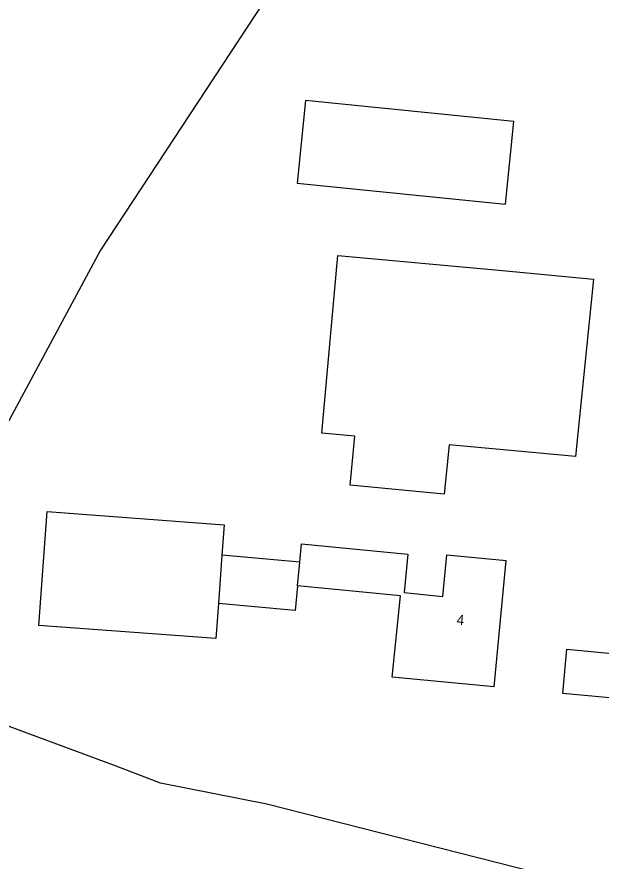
# Model space of a CAD drawing. Extents: x 124000 to 129000, y 395500 to 397503.
# Drawn here: x 126622.6 to 126681.4, y 396588.2 to 396673.2 of the extents above; entities that cross this region are included whole.
import ezdxf

# ---------------------------------------------------------------- set-up
doc = ezdxf.new("R2010")
doc.units = 0
for name, color, linetype in [('gg-anno-huisnummerreeks BGT', 7, 'Continuous'), ('gg-bbg-bijgebouw', 7, 'Continuous'), ('gg-bbg-gedigitaliseerde bebouwing', 7, 'Continuous'), ('gg-bbg-gedigitaliseerde bijgebouw', 7, 'Continuous'), ('gg-bbg-hoofdgebouw', 7, 'Continuous'), ('gg-bbg-luifel en loopbrug', 7, 'Continuous'), ('gx-grn-maaiveld', 7, 'Continuous')]:
    doc.layers.add(name, color=color, linetype=linetype)

msp = doc.modelspace()

# ---------------------------------------------------------------- linework, layer by layer
at = {"layer": 'gg-bbg-bijgebouw'}
for points in [[(126680.62, 396646.76), (126678.81, 396628.91), (126666.1, 396630.09), (126665.59, 396625.11)], [(126677.52, 396605.08), (126677.93, 396609.51), (126687.72, 396608.59), (126687.32, 396604.16), (126677.52, 396605.08)]]:
    msp.add_lwpolyline(points, dxfattribs=at)
at = {"layer": 'gg-bbg-gedigitaliseerde bebouwing'}
msp.add_lwpolyline([(126671.774, 396654.327), (126672.606, 396662.646), (126651.656, 396664.742), (126650.824, 396656.423), (126671.774, 396654.327)], dxfattribs=at)
at = {"layer": 'gg-bbg-gedigitaliseerde bijgebouw'}
for p, q in [((126643.479, 396622.052), (126643.252, 396618.99)), ((126643.252, 396618.99), (126642.892, 396614.136)), ((126642.892, 396614.136), (126642.63, 396610.598))]:
    msp.add_line(p, q, dxfattribs=at)
for points in [[(126665.59, 396625.11), (126656.158, 396626.023), (126656.604, 396630.958), (126653.289, 396631.257), (126654.905, 396649.135), (126671.108, 396647.671), (126680.62, 396646.76)], [(126642.63, 396610.598), (126624.829, 396611.92), (126625.677, 396623.371), (126643.479, 396622.052)]]:
    msp.add_lwpolyline(points, dxfattribs=at)
at = {"layer": 'gg-bbg-hoofdgebouw'}
for p, q in [((126650.859, 396615.91), (126651.087, 396618.27)), ((126670.62, 396605.73), (126671.85, 396618.44))]:
    msp.add_line(p, q, dxfattribs=at)
for points in [[(126651.087, 396618.27), (126651.267, 396620.13), (126661.957, 396619.096), (126661.582, 396615.214), (126665.463, 396614.838), (126665.868, 396619.019), (126671.85, 396618.44)], [(126670.62, 396605.73), (126660.378, 396606.721), (126661.22, 396614.907), (126650.859, 396615.91)]]:
    msp.add_lwpolyline(points, dxfattribs=at)
at = {"layer": 'gg-bbg-luifel en loopbrug'}
msp.add_line((126651.087, 396618.27), (126643.252, 396618.99), dxfattribs=at)
msp.add_lwpolyline([(126650.859, 396615.91), (126650.631, 396613.425), (126650.223, 396613.462), (126642.892, 396614.136)], dxfattribs=at)
at = {"layer": 'gx-grn-maaiveld'}
for points in [[(126734.619, 396689.97), (126688.228, 396736.737), (126631.043, 396649.689), (126612.452, 396615.089), (126589.381, 396626.934), (126578.665, 396633.151), (126563.219, 396647.145), (126558.867, 396651.35), (126547.064, 396640.571), (126529.632, 396622.693)], [(126682.545, 396585.06), (126647.761, 396593.931), (126637.072, 396596.047), (126632.627, 396597.741), (126620.667, 396602.186), (126608.92, 396607.054), (126590.62, 396570.063)]]:
    msp.add_lwpolyline(points, dxfattribs=at)

# ---------------------------------------------------------------- texts
at = {"layer": 'gg-anno-huisnummerreeks BGT'}
msp.add_text('4', height=1, rotation=354.5, dxfattribs=at).set_placement((126666.819, 396612.009))

doc.saveas('drawing.dxf')
